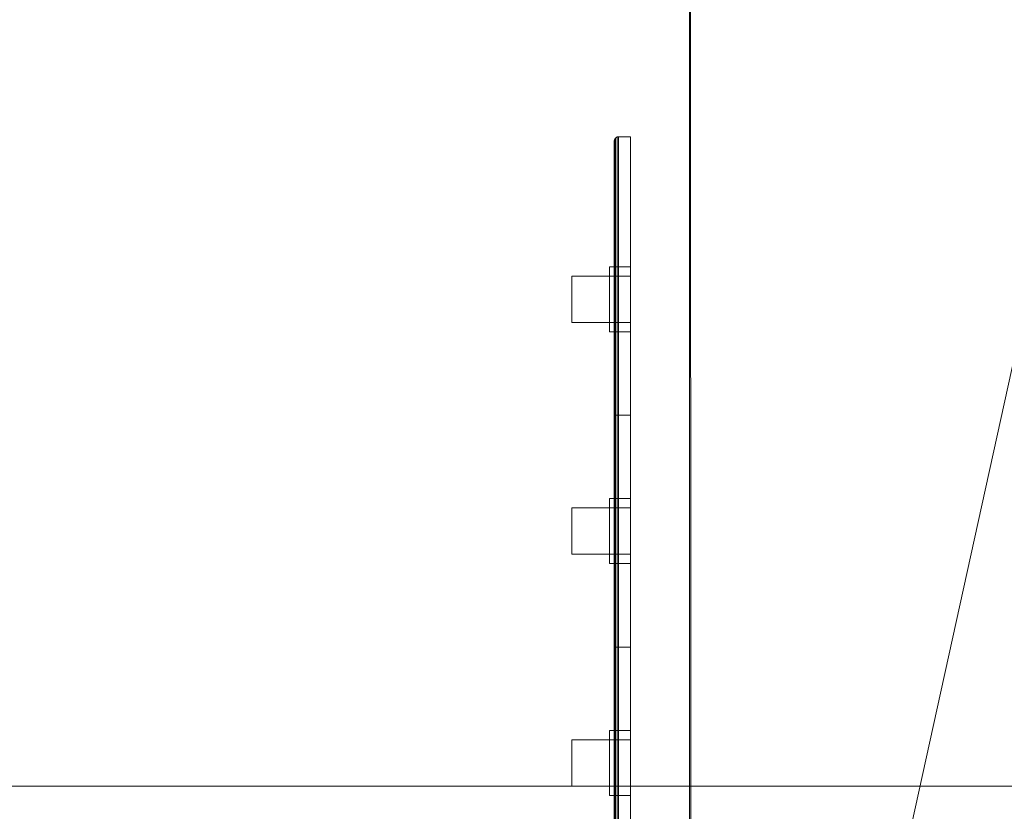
# Model space of a CAD drawing. Header units: metres. Extents: x -6.7 to 13.4, y 0 to 15.3.
# Tile 495 of 656: x -0.536 to -0.324, y 9.07 to 9.24. Entities that reach past the tile are written whole.
import ezdxf

# ---------------------------------------------------------------- set-up
doc = ezdxf.new("R2010")
doc.units = ezdxf.units.M
doc.header["$MEASUREMENT"] = 0
for name, color, linetype in [('NewTwindo - Slabs', 7, 'Continuous'), ('NewTwindo - Walls', 7, 'Continuous'), ('Twindo - Electrical', 7, 'Continuous'), ('Twindo - Slabs', 7, 'Continuous')]:
    doc.layers.add(name, color=color, linetype=linetype)

# ---------------------------------------------------------------- blocks, each defined once
blk = doc.blocks.new('Wall_A4AE16AE-59DB-4505-B092-98EFD2F93F6E', base_point=(0.01377, 9.07509))
at = {"layer": 'NewTwindo - Walls', "lineweight": 0}
mesh = blk.add_polyface(dxfattribs=at)
corners = [(-1.51143, 9.33009, 2.4), (-1.51143, 9.33009), (-1.77143, 9.33009), (-1.77143, 9.33009, 2.41), (-1.62143, 9.33009, 2.41), (-1.62143, 9.33009, 2.415), (-1.62143, 9.33009, 2.565), (0.01377, 9.33009, 2.565), (0.01377, 9.33009), (-0.21143, 9.33009), (-0.21143, 9.33009, 2.4), (-1.51143, 9.07509, 2.4), (-1.51143, 9.07509), (-1.77143, 9.07509), (-1.77143, 9.07509, 2.41), (-1.62143, 9.07509, 2.41), (-1.62143, 9.07509, 2.565), (0.01377, 9.07509, 2.565), (0.01377, 9.07509), (-0.21143, 9.07509), (-0.21143, 9.07509, 2.4)]
mesh.append_faces([[corners[k] for k in face] for face in [(1, 0, 11, 12), (1, 12, 13, 2), (14, 3, 2, 13), (4, 3, 14, 15), (7, 6, 16, 17), (7, 17, 18, 8), (19, 9, 8, 18), (10, 9, 19, 20), (0, 10, 20, 11)]], dxfattribs={"color": 9})
mesh.append_faces([[corners[k] for k in face] for face in [(2, 0, 1), (4, 6, 5), (18, 20, 19)]], dxfattribs={"vtx0": -1, "color": 9})
mesh.append_faces([[corners[k] for k in face] for face in [(8, 10, 7), (13, 11, 14)]], dxfattribs={"vtx0": -1, "vtx1": -1, "color": 9})
mesh.append_faces([[corners[k] for k in face] for face in [(10, 4, 7), (17, 15, 20)]], dxfattribs={"vtx0": -1, "vtx1": -1, "vtx2": -1, "color": 9})
mesh.append_faces([[corners[k] for k in face] for face in [(4, 6, 7), (11, 15, 14)]], dxfattribs={"vtx0": -1, "vtx2": -1, "color": 9})
mesh.append_faces([[corners[k] for k in face] for face in [(9, 10, 8), (12, 11, 13)]], dxfattribs={"vtx1": -1, "color": 9})
mesh.append_faces([[corners[k] for k in face] for face in [(10, 0, 4), (3, 4, 0), (2, 3, 0), (11, 20, 15), (18, 17, 20)]], dxfattribs={"vtx1": -1, "vtx2": -1, "color": 9})
mesh.append_faces([[corners[k] for k in face] for face in [(17, 16, 15)]], dxfattribs={"vtx2": -1, "color": 9})
mesh.append_faces([[corners[k] for k in face] for face in [(4, 15, 16, 6)]], dxfattribs={"vtx3": -1, "color": 9})
blk = doc.blocks.new('Slab_802DA21A-2803-41A3-8E48-64010855DF42', base_point=(-2.27598, 14.71509))
at = {"layer": 'NewTwindo - Slabs', "lineweight": 0}
mesh = blk.add_polyface(dxfattribs=at)
corners = [(-6.33643, 14.71509), (-2.27598, 14.71509), (-2.27598, 14.71509, -0.15), (-6.33643, 14.71509, -0.15), (2.57858, 14.05509), (-2.27598, 14.05509), (-6.33643, 9.82509), (-4.87643, 9.82509), (-4.87643, 3.40508), (-3.35143, 3.40507), (-3.35143, 2.76553), (0.24855, 2.76553), (0.24855, 0.35009), (4.10355, 0.35009), (4.10355, 0.16009), (6.21356, 0.16009), (6.21356, 0.35009), (10.5586, 0.35009), (10.5586, 8.19009), (5.65357, 8.19009), (5.65357, 9.07509), (-0.10121, 9.07509), (-0.10146, 10.48511), (2.57858, 10.48509), (-2.27598, 14.05509, -0.15), (-6.33643, 9.82509, -0.15), (2.57858, 14.05509, -0.15), (2.57858, 10.48509, -0.15), (-0.10146, 10.48511, -0.15), (-0.10121, 9.07509, -0.15), (5.65357, 9.07509, -0.15), (5.65357, 8.19009, -0.15), (10.5586, 8.19009, -0.15), (10.5586, 0.35009, -0.15), (6.21356, 0.35009, -0.15), (6.21356, 0.16009, -0.15), (4.10355, 0.16009, -0.15), (4.10355, 0.35009, -0.15), (0.24855, 0.35009, -0.15), (0.24855, 2.76553, -0.15), (-3.35143, 2.76553, -0.15), (-3.35143, 3.40507, -0.15), (-4.87643, 3.40508, -0.15), (-4.87643, 9.82509, -0.15)]
mesh.append_faces([[corners[k] for k in face] for face in [(0, 1, 2, 3), (1, 5, 24, 2), (6, 0, 3, 25), (5, 4, 26, 24), (7, 6, 25, 43), (8, 7, 43, 42), (9, 8, 42, 41), (10, 9, 41, 40), (11, 10, 40, 39), (12, 11, 39, 38), (13, 12, 38, 37), (14, 13, 37, 36), (15, 14, 36, 35), (16, 15, 35, 34), (17, 16, 34, 33), (18, 17, 33, 32), (19, 18, 32, 31), (20, 19, 31, 30), (21, 20, 30, 29), (22, 21, 29, 28), (23, 22, 28, 27), (4, 23, 27, 26)]], dxfattribs={"color": 9})
mesh.append_faces([[corners[k] for k in face] for face in [(4, 22, 23), (18, 16, 17)]], dxfattribs={"vtx0": -1, "color": 9})
mesh.append_faces([[corners[k] for k in face] for face in [(26, 28, 24), (32, 34, 31)]], dxfattribs={"vtx0": -1, "vtx1": -1, "color": 9})
mesh.append_faces([[corners[k] for k in face] for face in [(1, 7, 9), (22, 5, 10), (21, 11, 13), (41, 43, 2), (40, 24, 28), (37, 39, 29)]], dxfattribs={"vtx0": -1, "vtx1": -1, "vtx2": -1, "color": 9})
mesh.append_faces([[corners[k] for k in face] for face in [(5, 9, 10), (21, 10, 11), (19, 13, 14), (19, 14, 15), (19, 15, 16), (43, 3, 2), (41, 2, 24), (40, 28, 29), (37, 29, 30), (37, 30, 31)]], dxfattribs={"vtx0": -1, "vtx2": -1, "color": 9})
mesh.append_faces([[corners[k] for k in face] for face in [(27, 28, 26), (33, 34, 32)]], dxfattribs={"vtx1": -1, "color": 9})
mesh.append_faces([[corners[k] for k in face] for face in [(1, 0, 7), (5, 1, 9), (21, 22, 10), (4, 5, 22), (20, 21, 13), (19, 20, 13), (18, 19, 16), (40, 41, 24), (39, 40, 29), (36, 37, 31), (35, 36, 31), (34, 35, 31)]], dxfattribs={"vtx1": -1, "vtx2": -1, "color": 9})
mesh.append_faces([[corners[k] for k in face] for face in [(0, 6, 7), (7, 8, 9), (11, 12, 13), (43, 25, 3), (41, 42, 43), (37, 38, 39)]], dxfattribs={"vtx2": -1, "color": 9})
blk = doc.blocks.new('Wall_38D46FF9-3940-4666-B628-2400E6985A82', base_point=(-0.39148, 10.04509))
at = {"layer": 'NewTwindo - Walls', "lineweight": 0}
mesh = blk.add_polyface(dxfattribs=at)
corners = [(-0.22648, 8.85007, 6.26), (-0.39148, 8.85006, 6.26), (-0.39148, 8.73509, 6.26), (-0.22648, 8.73509, 6.26), (-0.22648, 8.85007, 6.45), (-0.39148, 8.85006, 6.45), (-0.39148, 10.04509, 3.25), (-0.39148, 8.73509, 3.25), (-0.39148, 8.85119, 6.45), (-0.39148, 8.85119, 6.26), (-0.39148, 8.85119, 5.94), (-0.39148, 9.60009, 5.94), (-0.39148, 9.60009, 6.25), (-0.39148, 10.04509, 6.25), (-0.39148, 10.04509, 6.165), (-0.22648, 8.73509, 3.25), (-0.22648, 10.04509, 3.25), (-0.22648, 10.04509, 6.165), (-0.22648, 10.04509, 6.45), (-0.22648, 9.59948, 6.45), (-0.22648, 9.59948, 5.94), (-0.22648, 8.8512, 5.94), (-0.22648, 8.8512, 6.45), (-0.39101, 8.85119, 6.45), (-0.39101, 8.85119, 5.94), (-0.39148, 9.60009, 6.45), (-0.39139, 10.04509, 6.25), (-0.39139, 10.04509, 6.45)]
mesh.append_faces([[corners[k] for k in face] for face in [(0, 1, 2, 3), (4, 5, 1, 0), (3, 2, 7, 15), (15, 7, 6, 16), (26, 13, 12), (27, 25, 19, 18), (21, 24, 23, 22), (26, 12, 25, 27)]], dxfattribs={"color": 9})
mesh.append_faces([[corners[k] for k in face] for face in [(23, 4, 22), (10, 23, 24), (25, 20, 19)]], dxfattribs={"vtx0": -1, "color": 9})
mesh.append_faces([[corners[k] for k in face] for face in [(7, 10, 6), (16, 20, 15), (15, 21, 3), (6, 26, 16)]], dxfattribs={"vtx0": -1, "vtx1": -1, "color": 9})
mesh.append_faces([[corners[k] for k in face] for face in [(1, 8, 10), (6, 11, 13), (16, 18, 20), (16, 26, 18)]], dxfattribs={"vtx0": -1, "vtx1": -1, "vtx2": -1, "color": 9})
mesh.append_faces([[corners[k] for k in face] for face in [(6, 10, 11), (21, 0, 3), (15, 20, 21), (6, 13, 26)]], dxfattribs={"vtx0": -1, "vtx2": -1, "color": 9})
mesh.append_faces([[corners[k] for k in face] for face in [(2, 1, 10), (7, 2, 10), (21, 22, 0)]], dxfattribs={"vtx1": -1, "vtx2": -1, "color": 9})
mesh.append_faces([[corners[k] for k in face] for face in [(1, 5, 8), (11, 12, 13), (22, 4, 0), (18, 19, 20), (20, 11, 10, 21), (26, 27, 18)]], dxfattribs={"vtx2": -1, "color": 9})
mesh.append_faces([[corners[k] for k in face] for face in [(23, 8, 5, 4), (10, 9, 8, 23), (25, 12, 11, 20)]], dxfattribs={"vtx3": -1, "color": 9})
blk = doc.blocks.new('Slab_4FB5D051-D00D-47BE-8E84-A6D94544EB54', base_point=(-6.49643, 15.11509))
at = {"layer": 'NewTwindo - Slabs', "lineweight": 0}
mesh = blk.add_polyface(dxfattribs=at)
corners = [(-6.49643, 9.62509, 2.565), (-6.49643, 9.62509, 3.25), (-6.49643, 15.11509, 3.25), (-6.49643, 15.11509, 2.565), (-5.03143, 9.62509, 2.565), (-5.03143, 9.62509, 3.25), (2.42854, 14.48009, 3.25), (-1.92148, 14.48009, 3.25), (-1.92148, 15.11509, 3.25), (-5.03143, 3.41007, 3.25), (-3.45142, 3.41007, 3.25), (-3.45142, 2.81016, 3.25), (-0.00145, 2.81016, 3.25), (-0.00145, 2.81007, 3.25), (0.16355, 2.81007, 3.25), (0.16355, 0.16509, 3.25), (13.28858, 0.16509, 3.25), (13.28858, 3.36009, 3.25), (10.7136, 3.36009, 3.25), (10.7136, 8.46009, 3.25), (6.07357, 8.46009, 3.25), (6.07357, 9.94509, 3.25), (6.07358, 9.94509, 3.25), (6.07357, 11.6101, 3.25), (6.02357, 11.6101, 3.25), (6.02357, 14.43009, 3.25), (2.42854, 14.43009, 3.25), (4.10355, 0.38009, 3.25), (4.10355, 3.24013, 3.25), (6.21356, 3.24013, 3.25), (6.21356, 0.3801, 3.25), (-1.92148, 15.11509, 2.565), (-5.03143, 3.41007, 2.565), (-1.92148, 14.48009, 2.565), (2.42854, 14.48009, 2.565), (2.42854, 14.43009, 2.565), (6.02357, 14.43009, 2.565), (6.02357, 11.6101, 2.565), (6.07357, 11.6101, 2.565), (6.07358, 9.94509, 2.565), (6.07357, 9.94509, 2.565), (6.07357, 8.46009, 2.565), (10.7136, 8.46009, 2.565), (10.7136, 3.36009, 2.565), (13.28858, 3.36009, 2.565), (13.28858, 0.16509, 2.565), (0.16355, 0.16509, 2.565), (0.16355, 2.81007, 2.565), (-0.00145, 2.81007, 2.565), (-0.00145, 2.81016, 2.565), (-3.45142, 2.81016, 2.565), (-3.45142, 3.41007, 2.565), (6.21356, 3.24013, 2.565), (4.10355, 3.24013, 2.565), (4.10355, 0.38009, 2.565), (6.21356, 0.3801, 2.565), (4.10355, 3.24013, 2.945), (5.09855, 3.24013, 2.945), (5.09855, 3.71514, 2.565), (4.10355, 3.71514, 2.565), (4.10355, 3.24326, 2.9489), (5.09855, 3.24326, 2.9489), (5.09855, 3.71826, 2.5689), (4.10355, 3.71826, 2.5689)]
mesh.append_faces([[corners[k] for k in face] for face in [(0, 1, 2, 3), (4, 5, 1, 0), (3, 2, 8, 31), (32, 9, 5, 4), (33, 7, 6, 34), (31, 8, 7, 33), (51, 10, 9, 32), (50, 11, 10, 51), (49, 12, 11, 50), (48, 13, 12, 49), (47, 14, 13, 48), (46, 15, 14, 47), (45, 16, 15, 46), (44, 17, 16, 45), (43, 18, 17, 44), (42, 19, 18, 43), (41, 20, 19, 42), (40, 21, 20, 41), (39, 22, 21, 40), (38, 23, 22, 39), (37, 24, 23, 38), (36, 25, 24, 37), (35, 26, 25, 36), (34, 6, 26, 35), (53, 28, 27, 54), (52, 29, 28, 53), (55, 30, 29, 52), (54, 27, 30, 55), (56, 57, 58, 59), (60, 61, 57, 56), (61, 62, 58, 57), (59, 58, 62, 63), (60, 56, 59, 63), (63, 62, 61, 60)]], dxfattribs={"color": 9})
mesh.append_faces([[corners[k] for k in face] for face in [(45, 43, 44)]], dxfattribs={"vtx0": -1, "color": 9})
mesh.append_faces([[corners[k] for k in face] for face in [(16, 30, 15)]], dxfattribs={"vtx0": -1, "vtx1": -1, "color": 9})
mesh.append_faces([[corners[k] for k in face] for face in [(8, 5, 10), (7, 11, 14), (27, 26, 15), (20, 24, 28), (16, 18, 30), (51, 4, 31), (47, 50, 33), (46, 35, 54), (53, 37, 41), (45, 55, 43)]], dxfattribs={"vtx0": -1, "vtx1": -1, "vtx2": -1, "color": 9})
mesh.append_faces([[corners[k] for k in face] for face in [(7, 10, 11), (26, 14, 15), (20, 23, 24), (20, 28, 29), (18, 29, 30), (4, 3, 31), (51, 31, 33), (47, 33, 34), (47, 34, 35), (53, 35, 36), (53, 36, 37), (46, 54, 55), (52, 41, 42), (55, 42, 43)]], dxfattribs={"vtx0": -1, "vtx2": -1, "color": 9})
mesh.append_faces([[corners[k] for k in face] for face in [(17, 18, 16)]], dxfattribs={"vtx1": -1, "color": 9})
mesh.append_faces([[corners[k] for k in face] for face in [(8, 2, 5), (7, 8, 10), (6, 7, 14), (26, 6, 14), (27, 28, 26), (25, 26, 28), (24, 25, 28), (30, 27, 15), (19, 20, 29), (18, 19, 29), (50, 51, 33), (46, 47, 35), (53, 54, 35), (37, 38, 41), (52, 53, 41), (55, 52, 42), (45, 46, 55)]], dxfattribs={"vtx1": -1, "vtx2": -1, "color": 9})
mesh.append_faces([[corners[k] for k in face] for face in [(2, 1, 5), (5, 9, 10), (4, 0, 3), (51, 32, 4)]], dxfattribs={"vtx2": -1, "color": 9})
blk = doc.blocks.new('Slab_8AA02730-FFF2-4B8C-BC6D-8AEC374B40A0', base_point=(-1.71648, 9.60009))
at = {"layer": 'NewTwindo - Slabs', "lineweight": 0}
mesh = blk.add_polyface(dxfattribs=at)
corners = [(-1.71648, 9.60009, 6.45), (-1.71648, 9.60009, 5.94), (-1.92148, 9.59948, 5.94), (-1.92148, 9.59948, 6.45), (-0.39148, 9.60009, 6.45), (-0.39148, 9.60009, 5.94), (-0.22648, 9.59948, 5.94), (-0.22648, 8.8512, 5.94), (-0.39101, 8.85119, 5.94), (-1.71648, 8.85009, 5.94), (-1.92148, 8.85099, 5.94), (-1.92148, 8.85099, 6.45), (-1.71648, 8.85009, 6.45), (-0.39101, 8.85119, 6.45), (-0.22648, 8.8512, 6.45), (-0.22648, 9.59948, 6.45)]
mesh.append_faces([[corners[k] for k in face] for face in [(0, 1, 2, 3), (4, 5, 1, 0), (3, 2, 10, 11), (15, 6, 5, 4), (14, 7, 6, 15), (13, 8, 7, 14), (12, 9, 8, 13), (11, 10, 9, 12)]], dxfattribs={"color": 9})
mesh.append_faces([[corners[k] for k in face] for face in [(15, 13, 14)]], dxfattribs={"vtx0": -1, "color": 9})
mesh.append_faces([[corners[k] for k in face] for face in [(6, 8, 5)]], dxfattribs={"vtx0": -1, "vtx1": -1, "color": 9})
mesh.append_faces([[corners[k] for k in face] for face in [(9, 2, 1), (9, 1, 5), (0, 11, 12), (4, 12, 13)]], dxfattribs={"vtx0": -1, "vtx2": -1, "color": 9})
mesh.append_faces([[corners[k] for k in face] for face in [(7, 8, 6)]], dxfattribs={"vtx1": -1, "color": 9})
mesh.append_faces([[corners[k] for k in face] for face in [(8, 9, 5), (4, 0, 12), (15, 4, 13)]], dxfattribs={"vtx1": -1, "vtx2": -1, "color": 9})
mesh.append_faces([[corners[k] for k in face] for face in [(9, 10, 2), (0, 3, 11)]], dxfattribs={"vtx2": -1, "color": 9})
blk = doc.blocks.new('Slab_34572A90-DA7B-4B38-AE9C-16AA28944A22', base_point=(-3.49648, 9.62509))
at = {"layer": 'NewTwindo - Slabs', "lineweight": 0}
mesh = blk.add_polyface(dxfattribs=at)
corners = [(-3.49648, 9.62509, 6.45), (-3.49648, 9.62509, 6.26), (-5.03143, 9.62509, 6.26), (-5.03143, 9.62509, 6.45), (-3.49648, 8.85009, 6.45), (-3.49648, 8.85009, 6.26), (-1.71648, 8.85009, 6.26), (-0.39148, 8.85119, 6.26), (-0.39148, 8.85006, 6.26), (0.16355, 8.85009, 6.26), (0.16355, 3.4101, 6.26), (-1.66737, 3.41008, 6.26), (-1.66643, 2.81007, 6.26), (-3.45013, 2.81018, 6.26), (-3.45183, 3.41007, 6.26), (-5.03143, 3.41007, 6.26), (-5.03143, 3.41007, 6.45), (-3.45183, 3.41007, 6.45), (-3.45013, 2.81018, 6.45), (-1.66643, 2.81007, 6.45), (-1.66737, 3.41008, 6.45), (0.16355, 3.4101, 6.45), (0.16355, 8.85009, 6.45), (-0.39148, 8.85006, 6.45), (-0.39148, 8.85119, 6.45), (-1.71648, 8.85009, 6.45)]
mesh.append_faces([[corners[k] for k in face] for face in [(0, 1, 2, 3), (4, 5, 1, 0), (3, 2, 15, 16), (25, 6, 5, 4), (24, 7, 6, 25), (23, 8, 7, 24), (22, 9, 8, 23), (21, 10, 9, 22), (20, 11, 10, 21), (19, 12, 11, 20), (18, 13, 12, 19), (17, 14, 13, 18), (16, 15, 14, 17)]], dxfattribs={"color": 9})
mesh.append_faces([[corners[k] for k in face] for face in [(10, 8, 9)]], dxfattribs={"vtx0": -1, "color": 9})
mesh.append_faces([[corners[k] for k in face] for face in [(21, 23, 20)]], dxfattribs={"vtx0": -1, "vtx1": -1, "color": 9})
mesh.append_faces([[corners[k] for k in face] for face in [(13, 6, 11), (20, 25, 18)]], dxfattribs={"vtx0": -1, "vtx1": -1, "vtx2": -1, "color": 9})
mesh.append_faces([[corners[k] for k in face] for face in [(15, 1, 5), (14, 5, 6), (11, 6, 7), (11, 7, 8), (4, 3, 16), (4, 16, 17), (25, 17, 18)]], dxfattribs={"vtx0": -1, "vtx2": -1, "color": 9})
mesh.append_faces([[corners[k] for k in face] for face in [(12, 13, 11), (19, 20, 18), (22, 23, 21)]], dxfattribs={"vtx1": -1, "color": 9})
mesh.append_faces([[corners[k] for k in face] for face in [(14, 15, 5), (13, 14, 6), (10, 11, 8), (25, 4, 17), (24, 25, 20), (23, 24, 20)]], dxfattribs={"vtx1": -1, "vtx2": -1, "color": 9})
mesh.append_faces([[corners[k] for k in face] for face in [(15, 2, 1), (4, 0, 3)]], dxfattribs={"vtx2": -1, "color": 9})
blk = doc.blocks.new('Slab_4F556EF8-AACE-4447-88DB-0E4196C575B6', base_point=(-1.92148, 15.11509))
at = {"layer": 'Twindo - Slabs', "lineweight": 0}
mesh = blk.add_polyface(dxfattribs=at)
corners = [(-1.92148, 15.11509, 6.5), (-1.92148, 15.11509, 6.45), (-6.49643, 15.11509, 6.45), (-6.49643, 15.11509, 6.5), (-1.92148, 14.48009, 6.5), (-1.92148, 14.48009, 6.45), (2.42854, 14.48009, 6.45), (2.42854, 14.43009, 6.45), (6.02358, 14.43009, 6.45), (6.02357, 11.6101, 6.45), (6.07357, 11.6101, 6.45), (6.07356, 6.84513, 6.45), (6.18856, 6.84513, 6.45), (6.18856, 6.74289, 6.45), (6.30356, 6.74289, 6.45), (6.30356, 5.43009, 6.45), (6.2636, 5.43009, 6.45), (6.2636, 4.90014, 6.45), (10.7136, 4.90014, 6.45), (10.7136, 3.36009, 6.45), (13.28858, 3.36009, 6.45), (13.28858, 0.16509, 6.45), (0.16355, 0.16509, 6.45), (0.16355, 2.81007, 6.45), (-3.45143, 2.81007, 6.45), (-3.45143, 3.41007, 6.45), (-5.03143, 3.41007, 6.45), (-5.03143, 9.62509, 6.45), (-6.49643, 9.62509, 6.45), (-2.86143, 14.17509, 6.45), (-5.55143, 14.17509, 6.45), (-5.55143, 10.56509, 6.45), (-2.86143, 10.56509, 6.45), (5.10855, 9.73009, 6.45), (4.31855, 9.73009, 6.45), (4.31855, 5.22013, 6.45), (5.10855, 5.22109, 6.45), (9.6136, 4.43509, 6.45), (6.64356, 4.43509, 6.45), (6.64356, 2.75509, 6.45), (8.68819, 2.75509, 6.45), (9.6136, 3.68051, 6.45), (-6.49643, 9.62509, 6.5), (-5.03143, 9.62509, 6.5), (-5.03143, 3.41007, 6.5), (-3.45143, 3.41007, 6.5), (-3.45143, 2.81007, 6.5), (0.16355, 2.81007, 6.5), (0.16355, 0.16509, 6.5), (13.28858, 0.16509, 6.5), (13.28858, 3.36009, 6.5), (10.7136, 3.36009, 6.5), (10.7136, 4.90014, 6.5), (6.2636, 4.90014, 6.5), (6.2636, 5.43009, 6.5), (6.30356, 5.43009, 6.5), (6.30356, 6.74289, 6.5), (6.18856, 6.74289, 6.5), (6.18856, 6.84513, 6.5), (6.07356, 6.84513, 6.5), (6.07357, 11.6101, 6.5), (6.02357, 11.6101, 6.5), (6.02358, 14.43009, 6.5), (2.42854, 14.43009, 6.5), (2.42854, 14.48009, 6.5), (-5.55143, 10.56509, 6.5), (-5.55143, 14.17509, 6.5), (-2.86143, 14.17509, 6.5), (-2.86143, 10.56509, 6.5), (4.31855, 5.22013, 6.5), (4.31855, 9.73009, 6.5), (5.10855, 9.73009, 6.5), (5.10855, 5.22109, 6.5), (6.64356, 2.75509, 6.5), (6.64356, 4.43509, 6.5), (9.6136, 4.43509, 6.5), (9.6136, 3.68051, 6.5), (8.68819, 2.75509, 6.5)]
mesh.append_faces([[corners[k] for k in face] for face in [(0, 1, 2, 3), (4, 5, 1, 0), (3, 2, 28, 42), (64, 6, 5, 4), (63, 7, 6, 64), (62, 8, 7, 63), (61, 9, 8, 62), (60, 10, 9, 61), (59, 11, 10, 60), (58, 12, 11, 59), (57, 13, 12, 58), (56, 14, 13, 57), (55, 15, 14, 56), (54, 16, 15, 55), (53, 17, 16, 54), (52, 18, 17, 53), (51, 19, 18, 52), (50, 20, 19, 51), (49, 21, 20, 50), (48, 22, 21, 49), (47, 23, 22, 48), (46, 24, 23, 47), (45, 25, 24, 46), (44, 26, 25, 45), (43, 27, 26, 44), (42, 28, 27, 43), (66, 30, 29, 67), (65, 31, 30, 66), (68, 32, 31, 65), (67, 29, 32, 68), (70, 34, 33, 71), (69, 35, 34, 70), (72, 36, 35, 69), (71, 33, 36, 72), (74, 38, 37, 75), (73, 39, 38, 74), (77, 40, 39, 73), (76, 41, 40, 77), (75, 37, 41, 76)]], dxfattribs={"color": 9})
mesh.append_faces([[corners[k] for k in face] for face in [(21, 19, 20), (56, 54, 55)]], dxfattribs={"vtx0": -1, "color": 9})
mesh.append_faces([[corners[k] for k in face] for face in [(14, 16, 13), (49, 51, 48)]], dxfattribs={"vtx0": -1, "vtx1": -1, "color": 9})
mesh.append_faces([[corners[k] for k in face] for face in [(25, 27, 32), (24, 32, 5), (22, 7, 35), (36, 9, 11), (36, 11, 13), (36, 13, 17), (22, 36, 17), (22, 17, 39), (22, 40, 19), (68, 43, 45), (4, 68, 46), (69, 63, 48), (59, 61, 72), (57, 59, 72), (53, 57, 72), (53, 72, 48), (73, 53, 48), (51, 77, 48)]], dxfattribs={"vtx0": -1, "vtx1": -1, "vtx2": -1, "color": 9})
mesh.append_faces([[corners[k] for k in face] for face in [(30, 28, 2), (27, 31, 32), (29, 2, 1), (32, 1, 5), (23, 5, 6), (23, 6, 7), (22, 35, 36), (33, 7, 8), (36, 8, 9), (22, 39, 40), (37, 17, 18), (41, 18, 19), (65, 3, 42), (65, 42, 43), (3, 66, 67), (68, 45, 46), (4, 67, 68), (4, 46, 47), (63, 47, 48), (63, 70, 71), (61, 71, 72), (53, 74, 75), (51, 75, 76), (51, 76, 77)]], dxfattribs={"vtx0": -1, "vtx2": -1, "color": 9})
mesh.append_faces([[corners[k] for k in face] for face in [(15, 16, 14), (50, 51, 49)]], dxfattribs={"vtx1": -1, "color": 9})
mesh.append_faces([[corners[k] for k in face] for face in [(30, 31, 28), (27, 28, 31), (24, 25, 32), (29, 30, 2), (32, 29, 1), (23, 24, 5), (22, 23, 7), (34, 35, 7), (33, 34, 7), (36, 33, 8), (16, 17, 13), (38, 39, 17), (37, 38, 17), (41, 37, 18), (40, 41, 19), (21, 22, 19), (65, 66, 3), (68, 65, 43), (0, 3, 67), (4, 0, 67), (64, 4, 47), (63, 64, 47), (69, 70, 63), (72, 69, 48), (62, 63, 71), (61, 62, 71), (53, 54, 57), (56, 57, 54), (73, 74, 53), (77, 73, 48), (52, 53, 75), (51, 52, 75)]], dxfattribs={"vtx1": -1, "vtx2": -1, "color": 9})
mesh.append_faces([[corners[k] for k in face] for face in [(25, 26, 27), (9, 10, 11), (11, 12, 13), (43, 44, 45), (59, 60, 61), (57, 58, 59)]], dxfattribs={"vtx2": -1, "color": 9})
blk = doc.blocks.new('Object_CEEB83B5-E885-47E4-91F9-C9B5C52A7E6B')
at = {"layer": 'Twindo - Electrical', "lineweight": 0}
mesh = blk.add_polyface(dxfattribs=at)
corners = [(-0.40418, 9.15509, 4.29), (-0.40418, 9.21509, 4.29), (-0.40418, 9.21509, 4.41), (-0.40418, 9.15509, 4.41), (-0.40418, 9.18709, 4.333), (-0.40418, 9.17309, 4.333), (-0.40418, 9.17309, 4.367), (-0.40418, 9.18709, 4.367), (-0.4068, 9.15509, 4.41), (-0.40703, 9.15509, 4.40997), (-0.40742, 9.15509, 4.40974), (-0.40765, 9.15509, 4.40935), (-0.40768, 9.15509, 4.40912), (-0.40768, 9.15509, 4.29088), (-0.40765, 9.15509, 4.29065), (-0.40742, 9.15509, 4.29026), (-0.40703, 9.15509, 4.29003), (-0.4068, 9.15509, 4.29), (-0.4068, 9.21509, 4.41), (-0.4068, 9.21509, 4.29), (-0.40768, 9.18709, 4.367), (-0.40768, 9.18709, 4.333), (-0.40768, 9.17309, 4.367), (-0.40768, 9.17309, 4.333), (-0.40703, 9.21506, 4.29003), (-0.40742, 9.21483, 4.29026), (-0.40765, 9.21444, 4.29065), (-0.40768, 9.21421, 4.29088), (-0.40768, 9.21421, 4.40912), (-0.40765, 9.21444, 4.40935), (-0.40742, 9.21483, 4.40974), (-0.40703, 9.21506, 4.40997)]
mesh.append_faces([[corners[k] for k in face] for face in [(3, 2, 18, 8), (18, 2, 1, 19), (17, 19, 1, 0), (4, 7, 20, 21), (7, 6, 22, 20), (6, 5, 23, 22), (5, 4, 21, 23), (16, 24, 19, 17), (15, 25, 24, 16), (14, 26, 25, 15), (13, 27, 26, 14), (11, 29, 28, 12), (10, 30, 29, 11), (9, 31, 30, 10), (8, 18, 31, 9), (31, 18, 19, 24), (30, 31, 24, 25), (29, 30, 25, 26), (28, 29, 26, 27)]], dxfattribs={"color": 255})
mesh.append_faces([[corners[k] for k in face] for face in [(8, 17, 0, 3)]], dxfattribs={"vtx0": -1, "color": 255})
mesh.append_faces([[corners[k] for k in face] for face in [(1, 4, 0), (0, 5, 3), (13, 23, 27), (27, 21, 28)]], dxfattribs={"vtx0": -1, "vtx1": -1, "color": 255})
mesh.append_faces([[corners[k] for k in face] for face in [(6, 2, 3), (2, 7, 4), (0, 4, 5), (20, 12, 28), (12, 22, 23), (27, 23, 21)]], dxfattribs={"vtx0": -1, "vtx2": -1, "color": 255})
mesh.append_faces([[corners[k] for k in face] for face in [(8, 11, 12, 13), (8, 13, 14, 15), (8, 15, 16, 17)]], dxfattribs={"vtx0": -1, "vtx3": -1, "color": 255})
mesh.append_faces([[corners[k] for k in face] for face in [(6, 7, 2), (5, 6, 3), (1, 2, 4), (20, 22, 12), (21, 20, 28), (13, 12, 23)]], dxfattribs={"vtx1": -1, "vtx2": -1, "color": 255})
mesh.append_faces([[corners[k] for k in face] for face in [(8, 9, 10, 11)]], dxfattribs={"vtx3": -1, "color": 255})
mesh = blk.add_polyface(dxfattribs=at)
corners = [(-0.40418, 9.17509, 4.335), (-0.40418, 9.18509, 4.335), (-0.40418, 9.18509, 4.365), (-0.40418, 9.17509, 4.365), (-0.4068, 9.18509, 4.365), (-0.4068, 9.17509, 4.365), (-0.4068, 9.18509, 4.362), (-0.4068, 9.17509, 4.362), (-0.4168, 9.18509, 4.362), (-0.4168, 9.17509, 4.362), (-0.4168, 9.18509, 4.354), (-0.4168, 9.17509, 4.354), (-0.4068, 9.18509, 4.354), (-0.4068, 9.17509, 4.354), (-0.4068, 9.18509, 4.335), (-0.4068, 9.17509, 4.335), (-0.40418, 9.17309, 4.333), (-0.40868, 9.17309, 4.333), (-0.40868, 9.18709, 4.333), (-0.40418, 9.18709, 4.333), (-0.40868, 9.18709, 4.367), (-0.40418, 9.18709, 4.367), (-0.40868, 9.17309, 4.367), (-0.40418, 9.17309, 4.367), (-0.40418, 9.17509, 4.335), (-0.40868, 9.17509, 4.335), (-0.40868, 9.17509, 4.365), (-0.40418, 9.17509, 4.365), (-0.40868, 9.18509, 4.365), (-0.40418, 9.18509, 4.365), (-0.40868, 9.18509, 4.335), (-0.40418, 9.18509, 4.335)]
mesh.append_faces([[corners[k] for k in face] for face in [(0, 1, 2, 3), (3, 2, 4, 5), (5, 4, 6, 7), (7, 6, 8, 9), (9, 8, 10, 11), (11, 10, 12, 13), (13, 12, 14, 15), (15, 14, 1, 0), (16, 17, 18, 19), (19, 18, 20, 21), (21, 20, 22, 23), (23, 22, 17, 16), (24, 25, 26, 27), (27, 26, 28, 29), (29, 28, 30, 31), (31, 30, 25, 24)]], dxfattribs={"color": 255})
mesh.append_faces([[corners[k] for k in face] for face in [(0, 13, 15)]], dxfattribs={"vtx0": -1, "color": 255})
mesh.append_faces([[corners[k] for k in face] for face in [(1, 12, 2), (19, 31, 16), (16, 24, 23), (17, 25, 18), (18, 30, 20)]], dxfattribs={"vtx0": -1, "vtx1": -1, "color": 255})
mesh.append_faces([[corners[k] for k in face] for face in [(3, 7, 13), (12, 6, 2)]], dxfattribs={"vtx0": -1, "vtx1": -1, "vtx2": -1, "color": 255})
mesh.append_faces([[corners[k] for k in face] for face in [(7, 11, 13), (27, 21, 23), (21, 29, 31), (16, 31, 24), (28, 22, 20), (22, 26, 25), (18, 25, 30)]], dxfattribs={"vtx0": -1, "vtx2": -1, "color": 255})
mesh.append_faces([[corners[k] for k in face] for face in [(14, 12, 1)]], dxfattribs={"vtx1": -1, "color": 255})
mesh.append_faces([[corners[k] for k in face] for face in [(0, 3, 13), (12, 10, 6), (27, 29, 21), (24, 27, 23), (19, 21, 31), (28, 26, 22), (30, 28, 20), (17, 22, 25)]], dxfattribs={"vtx1": -1, "vtx2": -1, "color": 255})
mesh.append_faces([[corners[k] for k in face] for face in [(3, 5, 7), (7, 9, 11), (6, 4, 2), (10, 8, 6)]], dxfattribs={"vtx2": -1, "color": 255})
mesh = blk.add_polyface(dxfattribs=at)
corners = [(-0.40418, 9.10509, 4.29), (-0.40418, 9.15509, 4.29), (-0.40418, 9.15509, 4.41), (-0.40418, 9.10509, 4.41), (-0.40418, 9.13709, 4.367), (-0.40418, 9.13709, 4.333), (-0.40418, 9.12309, 4.333), (-0.40418, 9.12309, 4.367), (-0.4068, 9.10509, 4.41), (-0.40703, 9.10509, 4.40997), (-0.40742, 9.10509, 4.40974), (-0.40765, 9.10509, 4.40935), (-0.40768, 9.10509, 4.40912), (-0.40768, 9.10509, 4.29088), (-0.40765, 9.10509, 4.29065), (-0.40742, 9.10509, 4.29026), (-0.40703, 9.10509, 4.29003), (-0.4068, 9.10509, 4.29), (-0.4068, 9.15509, 4.41), (-0.40742, 9.15509, 4.29026), (-0.40765, 9.15509, 4.29065), (-0.40768, 9.15509, 4.29088), (-0.40768, 9.15509, 4.40912), (-0.40765, 9.15509, 4.40935), (-0.40742, 9.15509, 4.40974), (-0.40703, 9.15509, 4.40997), (-0.4068, 9.15509, 4.29), (-0.40703, 9.15509, 4.29003), (-0.40768, 9.13709, 4.367), (-0.40768, 9.12309, 4.367), (-0.40768, 9.12309, 4.333), (-0.40768, 9.13709, 4.333)]
mesh.append_faces([[corners[k] for k in face] for face in [(3, 2, 18, 8), (17, 26, 1, 0), (28, 4, 7, 29), (29, 7, 6, 30), (30, 6, 5, 31), (31, 5, 4, 28), (16, 27, 26, 17), (15, 19, 27, 16), (14, 20, 19, 15), (13, 21, 20, 14), (11, 23, 22, 12), (10, 24, 23, 11), (9, 25, 24, 10), (8, 18, 25, 9)]], dxfattribs={"color": 255})
mesh.append_faces([[corners[k] for k in face] for face in [(8, 17, 0, 3), (19, 1, 26, 27)]], dxfattribs={"vtx0": -1, "color": 255})
mesh.append_faces([[corners[k] for k in face] for face in [(1, 5, 0), (0, 6, 3), (13, 30, 21), (21, 31, 22)]], dxfattribs={"vtx0": -1, "vtx1": -1, "color": 255})
mesh.append_faces([[corners[k] for k in face] for face in [(7, 2, 3), (2, 4, 5), (0, 5, 6), (28, 12, 22), (12, 29, 30), (21, 30, 31)]], dxfattribs={"vtx0": -1, "vtx2": -1, "color": 255})
mesh.append_faces([[corners[k] for k in face] for face in [(8, 11, 12, 13), (8, 13, 14, 15), (8, 15, 16, 17), (19, 22, 23, 24), (19, 24, 25, 18), (19, 18, 2, 1)]], dxfattribs={"vtx0": -1, "vtx3": -1, "color": 255})
mesh.append_faces([[corners[k] for k in face] for face in [(7, 4, 2), (6, 7, 3), (1, 2, 5), (28, 29, 12), (31, 28, 22), (13, 12, 30)]], dxfattribs={"vtx1": -1, "vtx2": -1, "color": 255})
mesh.append_faces([[corners[k] for k in face] for face in [(8, 9, 10, 11), (19, 20, 21, 22)]], dxfattribs={"vtx3": -1, "color": 255})
mesh = blk.add_polyface(dxfattribs=at)
corners = [(-0.40418, 9.12509, 4.335), (-0.40418, 9.13509, 4.335), (-0.40418, 9.13509, 4.365), (-0.40418, 9.12509, 4.365), (-0.4068, 9.13509, 4.365), (-0.4068, 9.12509, 4.365), (-0.4068, 9.13509, 4.362), (-0.4068, 9.12509, 4.362), (-0.4168, 9.13509, 4.362), (-0.4168, 9.12509, 4.362), (-0.4168, 9.13509, 4.354), (-0.4168, 9.12509, 4.354), (-0.4068, 9.13509, 4.354), (-0.4068, 9.12509, 4.354), (-0.4068, 9.13509, 4.335), (-0.4068, 9.12509, 4.335), (-0.40418, 9.12309, 4.333), (-0.40868, 9.12309, 4.333), (-0.40868, 9.13709, 4.333), (-0.40418, 9.13709, 4.333), (-0.40868, 9.13709, 4.367), (-0.40418, 9.13709, 4.367), (-0.40868, 9.12309, 4.367), (-0.40418, 9.12309, 4.367), (-0.40418, 9.12509, 4.335), (-0.40868, 9.12509, 4.335), (-0.40868, 9.12509, 4.365), (-0.40418, 9.12509, 4.365), (-0.40868, 9.13509, 4.365), (-0.40418, 9.13509, 4.365), (-0.40868, 9.13509, 4.335), (-0.40418, 9.13509, 4.335)]
mesh.append_faces([[corners[k] for k in face] for face in [(0, 1, 2, 3), (3, 2, 4, 5), (5, 4, 6, 7), (7, 6, 8, 9), (9, 8, 10, 11), (11, 10, 12, 13), (13, 12, 14, 15), (15, 14, 1, 0), (16, 17, 18, 19), (19, 18, 20, 21), (21, 20, 22, 23), (23, 22, 17, 16), (24, 25, 26, 27), (27, 26, 28, 29), (29, 28, 30, 31), (31, 30, 25, 24)]], dxfattribs={"color": 255})
mesh.append_faces([[corners[k] for k in face] for face in [(0, 13, 15)]], dxfattribs={"vtx0": -1, "color": 255})
mesh.append_faces([[corners[k] for k in face] for face in [(1, 12, 2), (19, 31, 16), (16, 24, 23), (17, 25, 18), (18, 30, 20)]], dxfattribs={"vtx0": -1, "vtx1": -1, "color": 255})
mesh.append_faces([[corners[k] for k in face] for face in [(3, 7, 13), (12, 6, 2)]], dxfattribs={"vtx0": -1, "vtx1": -1, "vtx2": -1, "color": 255})
mesh.append_faces([[corners[k] for k in face] for face in [(7, 11, 13), (27, 21, 23), (21, 29, 31), (16, 31, 24), (28, 22, 20), (22, 26, 25), (18, 25, 30)]], dxfattribs={"vtx0": -1, "vtx2": -1, "color": 255})
mesh.append_faces([[corners[k] for k in face] for face in [(14, 12, 1)]], dxfattribs={"vtx1": -1, "color": 255})
mesh.append_faces([[corners[k] for k in face] for face in [(0, 3, 13), (12, 10, 6), (27, 29, 21), (24, 27, 23), (19, 21, 31), (28, 26, 22), (30, 28, 20), (17, 22, 25)]], dxfattribs={"vtx1": -1, "vtx2": -1, "color": 255})
mesh.append_faces([[corners[k] for k in face] for face in [(3, 5, 7), (7, 9, 11), (6, 4, 2), (10, 8, 6)]], dxfattribs={"vtx2": -1, "color": 255})
mesh = blk.add_polyface(dxfattribs=at)
corners = [(-0.40418, 9.05509, 4.29), (-0.40418, 9.10509, 4.29), (-0.40418, 9.10509, 4.41), (-0.40418, 9.05509, 4.41), (-0.40418, 9.08709, 4.367), (-0.40418, 9.08709, 4.333), (-0.40418, 9.07309, 4.333), (-0.40418, 9.07309, 4.367), (-0.4068, 9.05509, 4.41), (-0.40703, 9.05509, 4.40997), (-0.40742, 9.05509, 4.40974), (-0.40765, 9.05509, 4.40935), (-0.40768, 9.05509, 4.40912), (-0.40768, 9.05509, 4.29088), (-0.40765, 9.05509, 4.29065), (-0.40742, 9.05509, 4.29026), (-0.40703, 9.05509, 4.29003), (-0.4068, 9.05509, 4.29), (-0.4068, 9.10509, 4.41), (-0.40742, 9.10509, 4.29026), (-0.40765, 9.10509, 4.29065), (-0.40768, 9.10509, 4.29088), (-0.40768, 9.10509, 4.40912), (-0.40765, 9.10509, 4.40935), (-0.40742, 9.10509, 4.40974), (-0.40703, 9.10509, 4.40997), (-0.4068, 9.10509, 4.29), (-0.40703, 9.10509, 4.29003), (-0.40768, 9.08709, 4.367), (-0.40768, 9.07309, 4.367), (-0.40768, 9.07309, 4.333), (-0.40768, 9.08709, 4.333)]
mesh.append_faces([[corners[k] for k in face] for face in [(3, 2, 18, 8), (17, 26, 1, 0), (28, 4, 7, 29), (29, 7, 6, 30), (30, 6, 5, 31), (31, 5, 4, 28), (16, 27, 26, 17), (15, 19, 27, 16), (14, 20, 19, 15), (13, 21, 20, 14), (11, 23, 22, 12), (10, 24, 23, 11), (9, 25, 24, 10), (8, 18, 25, 9)]], dxfattribs={"color": 255})
mesh.append_faces([[corners[k] for k in face] for face in [(8, 17, 0, 3), (19, 1, 26, 27)]], dxfattribs={"vtx0": -1, "color": 255})
mesh.append_faces([[corners[k] for k in face] for face in [(1, 5, 0), (0, 6, 3), (13, 30, 21), (21, 31, 22)]], dxfattribs={"vtx0": -1, "vtx1": -1, "color": 255})
mesh.append_faces([[corners[k] for k in face] for face in [(7, 2, 3), (2, 4, 5), (0, 5, 6), (28, 12, 22), (12, 29, 30), (21, 30, 31)]], dxfattribs={"vtx0": -1, "vtx2": -1, "color": 255})
mesh.append_faces([[corners[k] for k in face] for face in [(8, 11, 12, 13), (8, 13, 14, 15), (8, 15, 16, 17), (19, 22, 23, 24), (19, 24, 25, 18), (19, 18, 2, 1)]], dxfattribs={"vtx0": -1, "vtx3": -1, "color": 255})
mesh.append_faces([[corners[k] for k in face] for face in [(7, 4, 2), (6, 7, 3), (1, 2, 5), (28, 29, 12), (31, 28, 22), (13, 12, 30)]], dxfattribs={"vtx1": -1, "vtx2": -1, "color": 255})
mesh.append_faces([[corners[k] for k in face] for face in [(8, 9, 10, 11), (19, 20, 21, 22)]], dxfattribs={"vtx3": -1, "color": 255})
mesh = blk.add_polyface(dxfattribs=at)
corners = [(-0.40418, 9.07509, 4.335), (-0.40418, 9.08509, 4.335), (-0.40418, 9.08509, 4.365), (-0.40418, 9.07509, 4.365), (-0.4068, 9.08509, 4.365), (-0.4068, 9.07509, 4.365), (-0.4068, 9.08509, 4.362), (-0.4068, 9.07509, 4.362), (-0.4168, 9.08509, 4.362), (-0.4168, 9.07509, 4.362), (-0.4168, 9.08509, 4.354), (-0.4168, 9.07509, 4.354), (-0.4068, 9.08509, 4.354), (-0.4068, 9.07509, 4.354), (-0.4068, 9.08509, 4.335), (-0.4068, 9.07509, 4.335), (-0.40418, 9.07309, 4.333), (-0.40868, 9.07309, 4.333), (-0.40868, 9.08709, 4.333), (-0.40418, 9.08709, 4.333), (-0.40868, 9.08709, 4.367), (-0.40418, 9.08709, 4.367), (-0.40868, 9.07309, 4.367), (-0.40418, 9.07309, 4.367), (-0.40418, 9.07509, 4.335), (-0.40868, 9.07509, 4.335), (-0.40868, 9.07509, 4.365), (-0.40418, 9.07509, 4.365), (-0.40868, 9.08509, 4.365), (-0.40418, 9.08509, 4.365), (-0.40868, 9.08509, 4.335), (-0.40418, 9.08509, 4.335)]
mesh.append_faces([[corners[k] for k in face] for face in [(0, 1, 2, 3), (3, 2, 4, 5), (5, 4, 6, 7), (7, 6, 8, 9), (9, 8, 10, 11), (11, 10, 12, 13), (13, 12, 14, 15), (15, 14, 1, 0), (16, 17, 18, 19), (19, 18, 20, 21), (21, 20, 22, 23), (23, 22, 17, 16), (24, 25, 26, 27), (27, 26, 28, 29), (29, 28, 30, 31), (31, 30, 25, 24)]], dxfattribs={"color": 255})
mesh.append_faces([[corners[k] for k in face] for face in [(0, 13, 15)]], dxfattribs={"vtx0": -1, "color": 255})
mesh.append_faces([[corners[k] for k in face] for face in [(1, 12, 2), (19, 31, 16), (16, 24, 23), (17, 25, 18), (18, 30, 20)]], dxfattribs={"vtx0": -1, "vtx1": -1, "color": 255})
mesh.append_faces([[corners[k] for k in face] for face in [(3, 7, 13), (12, 6, 2)]], dxfattribs={"vtx0": -1, "vtx1": -1, "vtx2": -1, "color": 255})
mesh.append_faces([[corners[k] for k in face] for face in [(7, 11, 13), (27, 21, 23), (21, 29, 31), (16, 31, 24), (28, 22, 20), (22, 26, 25), (18, 25, 30)]], dxfattribs={"vtx0": -1, "vtx2": -1, "color": 255})
mesh.append_faces([[corners[k] for k in face] for face in [(14, 12, 1)]], dxfattribs={"vtx1": -1, "color": 255})
mesh.append_faces([[corners[k] for k in face] for face in [(0, 3, 13), (12, 10, 6), (27, 29, 21), (24, 27, 23), (19, 21, 31), (28, 26, 22), (30, 28, 20), (17, 22, 25)]], dxfattribs={"vtx1": -1, "vtx2": -1, "color": 255})
mesh.append_faces([[corners[k] for k in face] for face in [(3, 5, 7), (7, 9, 11), (6, 4, 2), (10, 8, 6)]], dxfattribs={"vtx2": -1, "color": 255})

msp = doc.modelspace()

# ---------------------------------------------------------------- block references
at = {"layer": 'NewTwindo - Slabs', "color": 251, "linetype": 'Continuous', "lineweight": 20}
for name, p in [('Slab_4FB5D051-D00D-47BE-8E84-A6D94544EB54', (-6.49643, 15.11509)), ('Slab_802DA21A-2803-41A3-8E48-64010855DF42', (-2.27598, 14.71509)), ('Slab_34572A90-DA7B-4B38-AE9C-16AA28944A22', (-3.49648, 9.62509)), ('Slab_8AA02730-FFF2-4B8C-BC6D-8AEC374B40A0', (-1.71648, 9.60009))]:
    msp.add_blockref(name, p, dxfattribs=at)
at = {"layer": 'NewTwindo - Walls', "color": 7, "lineweight": 13}
for name, p in [('Wall_38D46FF9-3940-4666-B628-2400E6985A82', (-0.39148, 10.04509)), ('Wall_A4AE16AE-59DB-4505-B092-98EFD2F93F6E', (0.01377, 9.07509))]:
    msp.add_blockref(name, p, dxfattribs=at)
at = {"layer": 'Twindo - Electrical', "color": 15, "linetype": 'Continuous', "lineweight": 18}
msp.add_blockref('Object_CEEB83B5-E885-47E4-91F9-C9B5C52A7E6B', (0, 0), dxfattribs=at)
at = {"layer": 'Twindo - Slabs', "color": 251, "linetype": 'Continuous', "lineweight": 20}
msp.add_blockref('Slab_4F556EF8-AACE-4447-88DB-0E4196C575B6', (-1.92148, 15.11509), dxfattribs=at)

doc.saveas('drawing.dxf')
